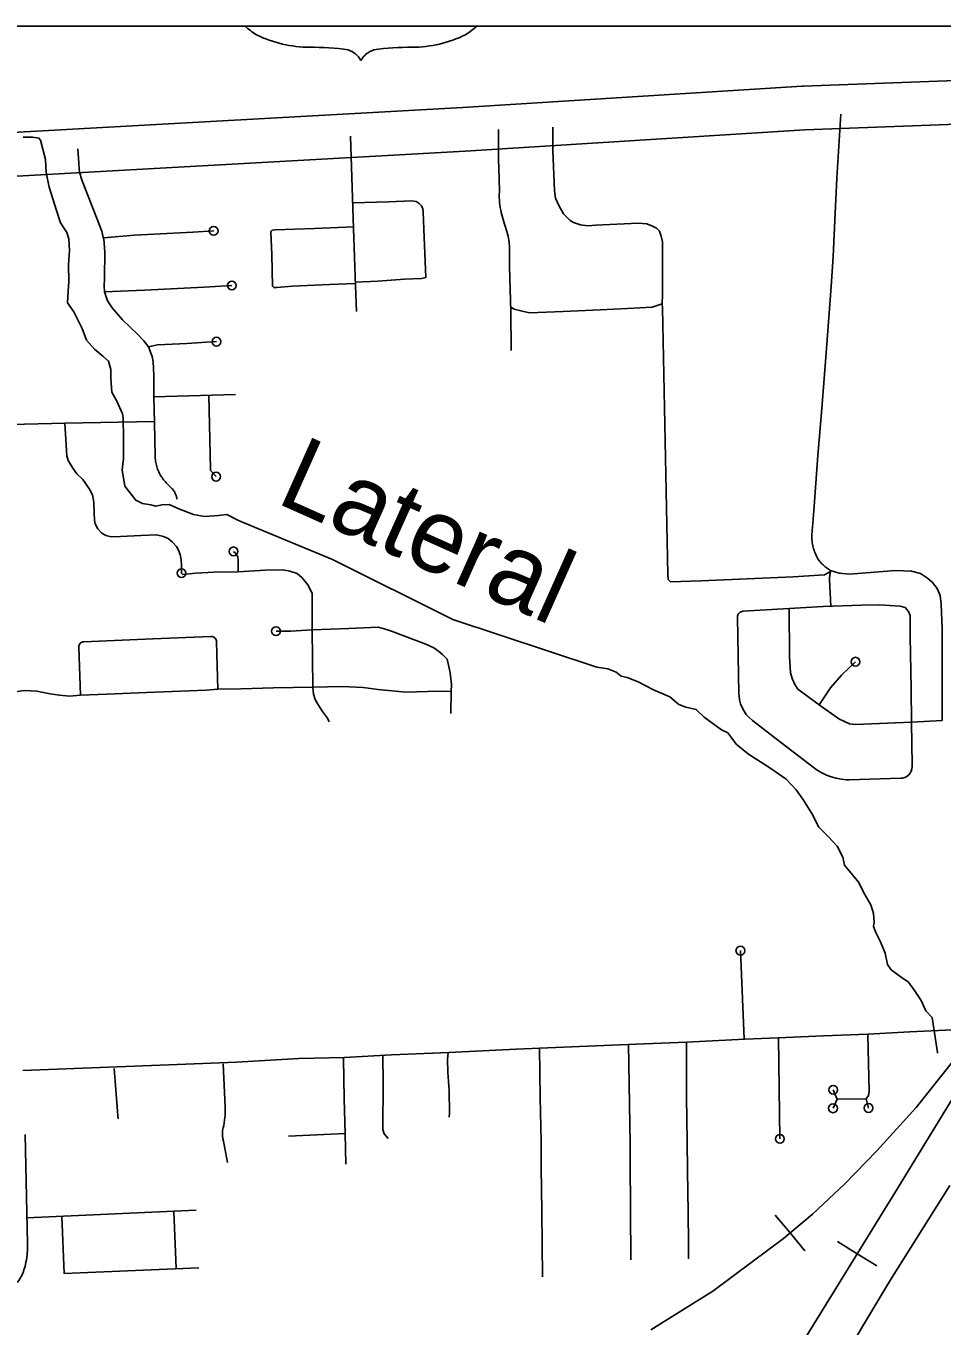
# Model space of a CAD drawing. Extents: x 309348 to 309445, y 336383 to 336484.
# Drawn here: x 309364.99 to 309367.366, y 336391.134 to 336394.505 of the extents above; entities that cross this region are included whole.
import ezdxf

# ---------------------------------------------------------------- set-up
doc = ezdxf.new("R2010")
doc.units = 0
doc.layers.add('R_Annotation', color=7, linetype='Continuous')
doc.layers.add('R_Border Notes', color=7, linetype='Continuous')

msp = doc.modelspace()

# ---------------------------------------------------------------- linework, layer by layer
at = {"layer": 'R_Annotation'}
for p, q in [((309367.0063, 336394.3489), (309367.0035, 336394.3488)), ((309366.9722, 336391.3752), (309366.9337, 336391.4212)), ((309366.9722, 336391.3752), (309367.0107, 336391.3291)), ((309367.1466, 336391.3212), (309367.0955, 336391.3527)), ((309367.1466, 336391.3212), (309367.1977, 336391.2897))]:
    msp.add_line(p, q, dxfattribs=at)
for points in [[(309368.5344, 336394.4777), (309368.4762, 336394.4527), (309368.3875, 336394.4297), (309368.3168, 336394.4101), (309368.2742, 336394.4008), (309368.2199, 336394.3928), (309368.1703, 336394.3925), (309367.0063, 336394.3489)], [(309368.4817, 336394.4555), (309368.4762, 336394.4527), (309368.3875, 336394.4297), (309368.3168, 336394.4101), (309368.2742, 336394.4008), (309368.2199, 336394.3928), (309368.1703, 336394.3925), (309367.0063, 336394.3489)], [(309367.0063, 336394.3489), (309368.1703, 336394.3925), (309368.2199, 336394.3928), (309368.2742, 336394.4008), (309368.3168, 336394.4101), (309368.3875, 336394.4297), (309368.4762, 336394.4527), (309368.4817, 336394.4555)], [(309367.0106, 336394.2353), (309368.1727, 336394.2789), (309368.2286, 336394.2792), (309368.2946, 336394.2889), (309368.3441, 336394.2997), (309368.4169, 336394.3199), (309368.5718, 336394.3673), (309368.6762, 336394.4286)], [(309367.0035, 336394.3488), (309366.123, 336394.2935), (309364.9553, 336394.2289), (309364.883, 336394.2195), (309364.8281, 336394.2076), (309364.6962, 336394.1686), (309364.597, 336394.1336), (309364.4828, 336394.0765), (309364.3887, 336394.0246), (309364.2, 336393.9054), (309364.1306, 336393.8579), (309362.6846, 336392.9078), (309361.7768, 336392.3157)], [(309367.1037, 336394.2763), (309367.0939, 336394.1103), (309367.0889, 336394.0194), (309367.0839, 336393.9068), (309367.0791, 336393.8294), (309367.0663, 336393.6683), (309367.0543, 336393.5129), (309367.0446, 336393.3912), (309367.0335, 336393.2475), (309367.0287, 336393.1852), (309367.0287, 336393.1812), (309367.0288, 336393.1771), (309367.029, 336393.1731), (309367.0294, 336393.1691), (309367.0299, 336393.1651), (309367.0306, 336393.1611), (309367.0313, 336393.1571), (309367.0323, 336393.1532), (309367.0333, 336393.1493), (309367.0345, 336393.1454), (309367.0359, 336393.1416), (309367.0373, 336393.1378), (309367.0389, 336393.1341), (309367.0406, 336393.1304), (309367.0425, 336393.1268), (309367.0444, 336393.1233), (309367.0465, 336393.1198), (309367.0487, 336393.1172), (309367.0509, 336393.1146), (309367.0532, 336393.1121), (309367.0556, 336393.1096), (309367.0581, 336393.1073), (309367.0606, 336393.105), (309367.0633, 336393.1028), (309367.066, 336393.1007), (309367.0687, 336393.0987), (309367.0716, 336393.0968), (309367.0744, 336393.0949), (309367.0774, 336393.0932)], [(309361.7768, 336392.3157), (309361.666, 336392.1041), (309361.7366, 336392.1538), (309362.7468, 336392.8127), (309364.194, 336393.7635), (309364.2625, 336393.8105), (309364.4466, 336393.9267), (309364.5357, 336393.9759), (309364.6415, 336394.0288), (309364.7313, 336394.0604), (309364.8563, 336394.0974), (309364.9024, 336394.1074), (309364.9658, 336394.1157), (309366.1297, 336394.18), (309367.0106, 336394.2353)], [(309366.2317, 336393.9914), (309366.2231, 336394.0209), (309366.2217, 336394.0275), (309366.2204, 336394.0342), (309366.2195, 336394.0409), (309366.2187, 336394.0476), (309366.2182, 336394.0544), (309366.2179, 336394.0611), (309366.2178, 336394.0679), (309366.218, 336394.0747), (309366.2172, 336394.1094), (309366.2162, 336394.1597), (309366.2159, 336394.2363)], [(309366.3564, 336394.2426), (309366.3565, 336394.1816), (309366.361, 336394.0785), (309366.3636, 336394.0589), (309366.3721, 336394.0393), (309366.3845, 336394.0178), (309366.4015, 336394.0008), (309366.41, 336393.995), (309366.4289, 336393.9891), (309366.4478, 336393.9871), (309366.4687, 336393.9884), (309366.5783, 336393.9937), (309366.6005, 336393.9917), (309366.6155, 336393.9858), (309366.6253, 336393.9806), (309366.6331, 336393.9728), (309366.6377, 336393.9597), (309366.6409, 336393.9454), (309366.6416, 336393.9082), (309366.6409, 336393.8083), (309366.6403, 336393.7848), (309366.641, 336393.7744)], [(309364.983, 336394.2167), (309365.0066, 336394.2167), (309365.0235, 336394.2145), (309365.0279, 336394.2093), (309365.0404, 336394.1585), (309365.0419, 336394.1247), (309365.05, 336394.0871), (309365.0691, 336394.0267), (309365.0794, 336393.9944), (309365.0956, 336393.9693), (309365.1008, 336393.9531), (309365.103, 336393.9229), (309365.1, 336393.8861), (309365.1008, 336393.8427), (309365.0993, 336393.8169), (309365.0978, 336393.7868), (309365.114, 336393.7639), (309365.1354, 336393.7205), (309365.1471, 336393.6903), (309365.1678, 336393.6668), (309365.1891, 336393.6491), (309365.2038, 336393.6358)], [(309365.8399, 336393.9801), (309365.832, 336394.219)], [(309365.1905, 336393.956), (309365.1893, 336393.9617), (309365.1879, 336393.9673), (309365.1863, 336393.9729), (309365.1373, 336394.0989), (309365.1355, 336394.1037), (309365.1339, 336394.1086), (309365.1325, 336394.1135), (309365.1311, 336394.1185), (309365.13, 336394.1235), (309365.129, 336394.1285), (309365.1282, 336394.1336), (309365.1276, 336394.1387), (309365.1271, 336394.1438), (309365.1268, 336394.1489), (309365.1248, 336394.1866)], [(309365.8377, 336394.0464), (309365.9308, 336394.0491), (309365.9913, 336394.0518), (309366.002, 336394.0502), (309366.01, 336394.0448), (309366.0159, 336394.0384), (309366.0191, 336394.0304), (309366.0202, 336394.0229), (309366.0224, 336393.9785), (309366.0272, 336393.8527), (309366.0159, 336393.8505), (309365.972, 336393.8484), (309365.903, 336393.8436), (309365.8445, 336393.8409)], [(309366.2481, 336393.7643), (309366.2445, 336393.8808), (309366.2441, 336393.9198), (309366.2442, 336393.9248), (309366.2441, 336393.9299), (309366.2439, 336393.9349), (309366.2436, 336393.94), (309366.2431, 336393.945), (309366.2424, 336393.95), (309366.2416, 336393.955), (309366.2406, 336393.9599), (309366.2394, 336393.9649), (309366.2381, 336393.9697), (309366.2317, 336393.9914)], [(309365.4769, 336393.9739), (309365.423, 336393.9702), (309365.2718, 336393.9628), (309365.1907, 336393.956)], [(309365.1939, 336393.8152), (309365.1933, 336393.8217), (309365.1931, 336393.825), (309365.1931, 336393.8283), (309365.1931, 336393.8316), (309365.1937, 336393.8491), (309365.1941, 336393.9209), (309365.194, 336393.9268), (309365.1936, 336393.9326), (309365.1931, 336393.9385), (309365.1924, 336393.9444), (309365.1907, 336393.956)], [(309365.8398, 336393.984), (309365.7385, 336393.9801), (309365.6362, 336393.9765), (309365.629, 336393.9758), (309365.6265, 336393.9737), (309365.6255, 336393.9705), (309365.6276, 336393.9127), (309365.6298, 336393.8303), (309365.6326, 336393.8267), (309365.6408, 336393.8267), (309365.6811, 336393.8306), (309365.777, 336393.8342), (309365.8447, 336393.8371)], [(309365.8449, 336393.8315), (309365.8399, 336393.9801)], [(309365.524, 336393.8321), (309365.4521, 336393.8277), (309365.2978, 336393.8203), (309365.1939, 336393.8152)], [(309365.8471, 336393.7642), (309365.8449, 336393.8315)], [(309365.1939, 336393.8152), (309365.2018, 336393.7924), (309365.2136, 336393.7738), (309365.2402, 336393.7434), (309365.2805, 336393.705), (309365.296, 336393.6883), (309365.3079, 336393.6727), (309365.317, 336393.648), (309365.3195, 336393.6344), (309365.322, 336393.5991), (309365.3219, 336393.5433)], [(309366.6403, 336393.7848), (309366.6142, 336393.7757), (309366.5502, 336393.7724), (309366.4798, 336393.7692), (309366.3839, 336393.7646), (309366.2958, 336393.7614), (309366.2769, 336393.7653), (309366.2566, 336393.7705), (309366.2477, 336393.7757)], [(309366.2487, 336393.6632), (309366.2481, 336393.7643)], [(309366.6551, 336393.0824), (309366.641, 336393.7744)], [(309365.4843, 336393.6864), (309365.4075, 336393.6815), (309365.3313, 336393.6784), (309365.3079, 336393.6727)], [(309365.2038, 336393.6358), (309365.2104, 336393.6138), (309365.2104, 336393.5909), (309365.2126, 336393.5556), (309365.2259, 336393.532), (309365.2399, 336393.4989), (309365.2421, 336393.4879), (309365.2428, 336393.4363), (309365.2428, 336393.3833), (309365.2391, 336393.3539), (309365.2465, 336393.3119), (309365.262, 336393.2921), (309365.2745, 336393.2751), (309365.2921, 336393.267), (309365.3142, 336393.2633), (309365.326, 336393.2597), (309365.3429, 336393.2633), (309365.3613, 336393.2641), (309365.3864, 336393.253), (309365.4246, 336393.2383), (309365.4533, 336393.2332), (309365.4894, 336393.2354), (309365.5107, 336393.2383), (309365.5395, 336393.2236), (309365.5471, 336393.2197)], [(309365.5339, 336393.5495), (309365.3219, 336393.5433)], [(309365.3233, 336393.4759), (309365.3219, 336393.5433)], [(309365.4831, 336393.3364), (309365.469, 336393.3524), (309365.4689, 336393.3534), (309365.4688, 336393.3545), (309365.4688, 336393.3555), (309365.4647, 336393.5475)], [(309365.0903, 336393.4752), (309364.9516, 336393.4717)], [(309365.3232, 336393.4795), (309365.0903, 336393.4752)], [(309365.0903, 336393.4752), (309365.0959, 336393.3903), (309365.0996, 336393.3779), (309365.1114, 336393.358), (309365.1219, 336393.3432), (309365.1374, 336393.3289), (309365.1547, 336393.3035), (309365.1622, 336393.2893), (309365.164, 336393.2793), (309365.1659, 336393.2701), (309365.1665, 336393.2416), (309365.1677, 336393.2236), (309365.1696, 336393.2137), (309365.1764, 336393.2013), (309365.1869, 336393.1901), (309365.1975, 336393.1833), (309365.2111, 336393.1802), (309365.2353, 336393.1808), (309365.2879, 336393.1839), (309365.3288, 336393.1858), (309365.3468, 336393.1814), (309365.3586, 336393.1759), (309365.3703, 336393.166), (309365.3802, 336393.1554), (309365.3864, 336393.1443), (309365.3902, 336393.1337), (309365.392, 336393.1269), (309365.3926, 336393.1201), (309365.3933, 336393.1052), (309365.3933, 336393.086), (309365.397, 336393.0829), (309365.4304, 336393.086), (309365.4775, 336393.0885), (309365.5401, 336393.0898)], [(309365.3815, 336393.2777), (309365.3813, 336393.2794), (309365.381, 336393.2811), (309365.3806, 336393.2828), (309365.3802, 336393.2845), (309365.3797, 336393.2862), (309365.3792, 336393.2879), (309365.3786, 336393.2895), (309365.3779, 336393.2911), (309365.3772, 336393.2927), (309365.3765, 336393.2943), (309365.3757, 336393.2959), (309365.3748, 336393.2974), (309365.3739, 336393.2989), (309365.3729, 336393.3003), (309365.3719, 336393.3017), (309365.3708, 336393.3031), (309365.3697, 336393.3045), (309365.3686, 336393.3058), (309365.3538, 336393.3199), (309365.3515, 336393.3225), (309365.3491, 336393.3252), (309365.3469, 336393.328), (309365.3448, 336393.3308), (309365.3428, 336393.3337), (309365.3409, 336393.3367), (309365.339, 336393.3397), (309365.3373, 336393.3428), (309365.3357, 336393.346), (309365.3342, 336393.3492), (309365.3328, 336393.3524), (309365.3315, 336393.3557), (309365.3303, 336393.3591), (309365.3293, 336393.3624), (309365.3283, 336393.3658), (309365.3275, 336393.3693), (309365.3268, 336393.3727), (309365.3262, 336393.3762), (309365.3257, 336393.3797), (309365.3253, 336393.3833), (309365.3251, 336393.3868), (309365.3249, 336393.3903), (309365.3233, 336393.4759)], [(309365.5471, 336393.2197), (309365.7854, 336393.1215), (309366.0973, 336392.9655), (309366.4706, 336392.8423), (309366.4993, 336392.8378), (309366.5213, 336392.8297), (309366.5339, 336392.8187), (309366.55, 336392.8158), (309366.578, 336392.804), (309366.6178, 336392.7834), (309366.6605, 336392.7657), (309366.6833, 336392.7451), (309366.7017, 336392.7385), (309366.7289, 336392.7326), (309366.7495, 336392.7127), (309366.7944, 336392.6796), (309366.8106, 336392.6722), (309366.8187, 336392.6612), (309366.832, 336392.6428), (309366.8643, 336392.617), (309366.9195, 336392.5809), (309366.9622, 336392.5515), (309366.988, 336392.5242), (309367.0057, 336392.4999), (309367.0285, 336392.4631), (309367.0469, 336392.4271), (309367.0712, 336392.4035), (309367.094, 336392.3785), (309367.1087, 336392.3498), (309367.1131, 336392.3291), (309367.1345, 336392.3041), (309367.1507, 336392.2842), (309367.1632, 336392.257), (309367.1816, 336392.2261), (309367.1882, 336392.2033), (309367.1904, 336392.1812), (309367.1889, 336392.1694), (309367.1948, 336392.1539), (309367.2066, 336392.1304), (309367.2191, 336392.1002), (309367.225, 336392.0715), (309367.2346, 336392.0575), (309367.2603, 336392.0384), (309367.2795, 336392.0251), (309367.2949, 336392.0038), (309367.3126, 336391.978), (309367.3244, 336391.9508), (309367.3406, 336391.9338), (309367.3435, 336391.9162), (309367.3545, 336391.8433), (309367.3548, 336391.8414)], [(309365.5283, 336393.1425), (309365.5333, 336393.1382), (309365.5395, 336393.1283), (309365.5407, 336393.1177), (309365.5401, 336393.0898)], [(309365.5401, 336393.0898), (309365.6107, 336393.0942), (309365.6565, 336393.0948), (309365.6745, 336393.0911), (309365.6931, 336393.0849), (309365.7067, 336393.0737), (309365.721, 336393.0558), (309365.729, 336393.0409), (309365.7321, 336393.0335), (309365.7321, 336393.0242), (309365.7328, 336392.9901), (309365.7321, 336392.9387)], [(309367.0767, 336393.0905), (309367.0618, 336393.0815), (309366.9801, 336393.0765), (309366.7417, 336393.0665), (309366.6617, 336393.0632), (309366.6558, 336393.0699), (309366.6551, 336393.0824)], [(309367.0781, 336393.0001), (309367.0747, 336393.07), (309367.0747, 336393.0723), (309367.0751, 336393.0814), (309367.0767, 336393.0905), (309367.0774, 336393.0932)], [(309367.0774, 336393.0932), (309367.0996, 336393.086), (309367.126, 336393.0836), (309367.2459, 336393.0928), (309367.2871, 336393.0909), (309367.3104, 336393.0848), (309367.3283, 336393.0731), (309367.3418, 336393.0621), (309367.3541, 336393.0467), (309367.3614, 336393.0282), (309367.3645, 336393.0055), (309367.3664, 336392.9416), (309367.3664, 336392.7042)], [(309366.9477, 336392.6482), (309366.8749, 336392.704), (309366.8735, 336392.7051), (309366.8657, 336392.7119), (309366.8587, 336392.7197), (309366.8527, 336392.7283), (309366.8478, 336392.7374), (309366.8439, 336392.7472), (309366.8413, 336392.7573), (309366.8398, 336392.7676), (309366.8396, 336392.7731), (309366.8362, 336392.9708), (309366.836, 336392.9725), (309366.8362, 336392.975), (309366.8368, 336392.9774), (309366.8378, 336392.9797), (309366.8392, 336392.9818), (309366.8397, 336392.9825)], [(309366.8397, 336392.9825), (309366.8409, 336392.9836), (309366.8429, 336392.985), (309366.8451, 336392.9861), (309366.8475, 336392.9868), (309366.85, 336392.9871), (309366.9699, 336392.9944)], [(309366.9699, 336392.9944), (309367.0578, 336392.9993), (309367.1574, 336393.003), (309367.2041, 336393.0036), (309367.2576, 336393.0006), (309367.2711, 336392.9969), (309367.2797, 336392.9864), (309367.284, 336392.9766), (309367.2834, 336392.9225), (309367.2865, 336392.786), (309367.2871, 336392.6999)], [(309367.3664, 336392.7042), (309367.2871, 336392.6999), (309367.142, 336392.6938), (309367.1266, 336392.6956), (309367.1131, 336392.7018), (309367.0984, 336392.7079), (309367.048, 336392.7448), (309366.9926, 336392.7848), (309366.9846, 336392.7977), (309366.9779, 336392.8131), (309366.973, 336392.8278), (309366.9711, 336392.8696), (309366.9699, 336392.9944)], [(309365.7321, 336392.9387), (309365.8271, 336392.9429), (309365.9035, 336392.9458), (309365.9165, 336392.9429), (309365.9381, 336392.9357), (309366.0276, 336392.9018), (309366.0478, 336392.8924), (309366.06, 336392.8837), (309366.0709, 336392.8751), (309366.0824, 336392.8628), (309366.0853, 336392.852), (309366.0903, 336392.8275), (309366.0939, 336392.7972), (309366.0932, 336392.7791), (309366.0593, 336392.7798), (309365.9756, 336392.7777), (309365.9035, 336392.7842), (309365.8646, 336392.7892), (309365.8105, 336392.7921), (309365.734, 336392.7906)], [(309365.1316, 336392.7695), (309365.1267, 336392.8943), (309365.1267, 336392.8944), (309365.1269, 336392.8968), (309365.1275, 336392.8991), (309365.1284, 336392.9013), (309365.1297, 336392.9033), (309365.1314, 336392.905), (309365.1333, 336392.9064), (309365.1355, 336392.9075), (309365.1378, 336392.9082), (309365.1399, 336392.9084)], [(309365.1399, 336392.9084), (309365.3188, 336392.9157)], [(309365.3188, 336392.9157), (309365.4699, 336392.9219), (309365.4701, 336392.9219), (309365.4726, 336392.9217), (309365.475, 336392.9211), (309365.4772, 336392.9201), (309365.4792, 336392.9188), (309365.4793, 336392.9187)], [(309365.4793, 336392.9187), (309365.481, 336392.9171), (309365.4824, 336392.9151), (309365.4835, 336392.9129), (309365.4842, 336392.9105), (309365.4844, 336392.9083), (309365.4873, 336392.7848)], [(309365.6386, 336392.9356), (309365.677, 336392.9356), (309365.7321, 336392.9387)], [(309365.7321, 336392.9387), (309365.734, 336392.7906)], [(309367.1419, 336392.8564), (309367.1057, 336392.8211), (309367.0775, 336392.7891), (309367.048, 336392.7448)], [(309364.9615, 336392.7783), (309364.9856, 336392.7819), (309365.0184, 336392.78), (309365.0525, 336392.7732), (309365.0767, 336392.7695), (309365.1027, 336392.767), (309365.1316, 336392.7695), (309365.1993, 336392.772), (309365.3028, 336392.7769), (309365.4137, 336392.7807), (309365.4577, 336392.7825), (309365.4873, 336392.7848)], [(309365.4873, 336392.7848), (309365.5469, 336392.7862), (309365.6324, 336392.7887), (309365.734, 336392.7906)], [(309365.734, 336392.7906), (309365.7358, 336392.7726), (309365.7402, 336392.7584), (309365.747, 336392.746), (309365.7594, 336392.7274), (309365.7718, 336392.71), (309365.7761, 336392.7007)], [(309366.0932, 336392.7791), (309366.0918, 336392.7221)], [(309367.2834, 336392.567), (309367.2839, 336392.5677), (309367.2867, 336392.573), (309367.2884, 336392.5789), (309367.2889, 336392.585), (309367.2887, 336392.5882), (309367.2871, 336392.6999)], [(309367.2834, 336392.567), (309367.28, 336392.563), (309367.2753, 336392.5591), (309367.2699, 336392.5563), (309367.264, 336392.5547), (309367.2597, 336392.5543), (309367.1254, 336392.5503), (309367.1182, 336392.5505), (309367.1049, 336392.5517), (309367.0918, 336392.5542), (309367.0789, 336392.5578), (309367.0664, 336392.5626), (309367.0544, 336392.5686), (309367.0429, 336392.5755), (309367.0359, 336392.5806), (309366.9477, 336392.6482)], [(309366.8535, 336391.8773), (309366.8433, 336392.1072)], [(309367.4396, 336391.9015), (309367.3758, 336391.9007), (309367.2828, 336391.8964), (309367.174, 336391.8903), (309367.059, 336391.886), (309366.941, 336391.881), (309366.8549, 336391.8773), (309366.7037, 336391.87), (309366.5513, 336391.8638), (309366.322, 336391.8539)], [(309366.5574, 336391.5631), (309366.557, 336391.6056), (309366.5533, 336391.8639)], [(309366.709, 336391.3084), (309366.7086, 336391.3475), (309366.7079, 336391.4279), (309366.7063, 336391.5365), (309366.7048, 336391.6121), (309366.7039, 336391.7269), (309366.7032, 336391.8699)], [(309366.9459, 336391.6191), (309366.9423, 336391.8811)], [(309367.0941, 336391.7217), (309367.1697, 336391.723), (309367.1758, 336391.7316), (309367.1777, 336391.7426), (309367.1746, 336391.8508), (309367.174, 336391.8903)], [(309364.9821, 336391.7964), (309365.4048, 336391.8127), (309365.5358, 336391.8177), (309365.6977, 336391.8271), (309365.8166, 336391.8299), (309365.9383, 336391.8371), (309366.0872, 336391.8428), (309366.2613, 336391.8521), (309366.322, 336391.8539)], [(309365.9155, 336391.8346), (309365.9162, 336391.7658), (309365.9155, 336391.6437), (309365.9188, 336391.632), (309365.9298, 336391.6196)], [(309366.0848, 336391.8427), (309366.0838, 336391.8247), (309366.0847, 336391.7924), (309366.0874, 336391.7433), (309366.0884, 336391.6866), (309366.0882, 336391.675)], [(309366.3268, 336391.5461), (309366.3262, 336391.6121), (309366.3239, 336391.7265), (309366.322, 336391.8539)], [(309363.2092, 336384.9236), (309363.2648, 336385.0137), (309363.4163, 336385.2615), (309363.5966, 336385.5521), (309363.755, 336385.811), (309363.9051, 336386.0547), (309364.0703, 336386.3205), (309364.1749, 336386.4954), (309364.4104, 336386.8796), (309364.5604, 336387.1192), (309364.7091, 336387.3602), (309364.9721, 336387.7995), (309365.1607, 336388.1038), (309365.5614, 336388.7469), (309365.8863, 336389.2798), (309366.0984, 336389.6172), (309366.3669, 336390.0496), (309366.6422, 336390.5013), (309366.9382, 336390.9833), (309367.2439, 336391.479), (309367.438, 336391.7957)], [(309363.2092, 336384.9236), (309363.2648, 336385.0137), (309363.4163, 336385.2615), (309363.5966, 336385.5521), (309363.755, 336385.811), (309363.9051, 336386.0547), (309364.0703, 336386.3205), (309364.1749, 336386.4954), (309364.4104, 336386.8796), (309364.5604, 336387.1192), (309364.7091, 336387.3602), (309364.9721, 336387.7995), (309365.1607, 336388.1038), (309365.5614, 336388.7469), (309365.8863, 336389.2798), (309366.0984, 336389.6172), (309366.3669, 336390.0496), (309366.6422, 336390.5013), (309366.9382, 336390.9833), (309367.2439, 336391.479), (309367.438, 336391.7957)], [(309365.2298, 336391.6711), (309365.2297, 336391.6713), (309365.2294, 336391.6721), (309365.2291, 336391.673), (309365.2289, 336391.6739), (309365.2287, 336391.6748), (309365.2285, 336391.6757), (309365.2283, 336391.6766), (309365.2282, 336391.6775), (309365.2281, 336391.6784), (309365.2271, 336391.6911), (309365.2189, 336391.8018)], [(309365.5127, 336391.5578), (309365.5024, 336391.6135), (309365.5018, 336391.6155), (309365.5013, 336391.6176), (309365.5008, 336391.6196), (309365.5004, 336391.6217), (309365.5001, 336391.6238), (309365.4998, 336391.6259), (309365.4996, 336391.628), (309365.4995, 336391.6301), (309365.4994, 336391.6322), (309365.4994, 336391.6344), (309365.4995, 336391.6365), (309365.4997, 336391.6386), (309365.4999, 336391.6407), (309365.5015, 336391.6474), (309365.5029, 336391.6541), (309365.5041, 336391.6609), (309365.5051, 336391.6678), (309365.5058, 336391.6746), (309365.5064, 336391.6815), (309365.5067, 336391.6884), (309365.5068, 336391.6953), (309365.5066, 336391.7022), (309365.5015, 336391.8133)], [(309365.8177, 336391.6333), (309365.8158, 336391.7226), (309365.8133, 336391.8273)], [(309366.6106, 336391.1237), (309366.7716, 336391.2242), (309366.8735, 336391.3), (309366.9548, 336391.3606), (309367.0305, 336391.4239), (309367.1145, 336391.5024), (309367.1971, 336391.5878), (309367.299, 336391.7007), (309367.3967, 336391.8233)], [(309366.6106, 336391.1237), (309366.7716, 336391.2242), (309366.8735, 336391.3), (309366.9548, 336391.3606), (309367.0305, 336391.4239), (309367.1145, 336391.5024), (309367.1971, 336391.5878), (309367.299, 336391.7007), (309367.3967, 336391.8233)], [(309367.0842, 336391.7463), (309367.0941, 336391.7217), (309367.0836, 336391.6984)], [(309367.1758, 336391.699), (309367.1697, 336391.723)], [(309364.9672, 336391.2462), (309364.9711, 336391.2516), (309364.9738, 336391.2557), (309364.9776, 336391.2624), (309364.9796, 336391.2667), (309364.9814, 336391.271), (309364.9831, 336391.2753), (309364.9847, 336391.2797), (309364.9861, 336391.2842), (309364.9874, 336391.2887), (309364.9885, 336391.2932), (309364.9899, 336391.2992), (309364.9911, 336391.3052), (309364.9921, 336391.3113), (309364.9928, 336391.3174), (309364.9934, 336391.3235), (309364.9938, 336391.3296), (309364.994, 336391.3358), (309364.9939, 336391.3419), (309364.9937, 336391.3481), (309364.988, 336391.6301)], [(309365.8177, 336391.6333), (309365.6713, 336391.6261)], [(309365.8177, 336391.6333), (309365.8194, 336391.5534)], [(309366.5594, 336391.3052), (309366.5574, 336391.5631)], [(309366.33, 336391.2609), (309366.3279, 336391.4306), (309366.3268, 336391.5461)], [(309365.0771, 336387.7542), (309366.3658, 336389.8452), (309366.4618, 336389.9977), (309366.5551, 336390.1471), (309366.6619, 336390.3191), (309366.7639, 336390.4847), (309366.8833, 336390.6787), (309366.9798, 336390.8356), (309367.0836, 336391.0057), (309367.2331, 336391.2532), (309367.3868, 336391.4981)], [(309364.9919, 336391.4147), (309365.4317, 336391.4338)], [(309365.3735, 336391.4305), (309365.3799, 336391.2827)], [(309365.0827, 336391.4186), (309365.0892, 336391.2698), (309365.4382, 336391.285)]]:
    msp.add_lwpolyline(points, dxfattribs=at)
for centre in [(309365.4769, 336393.9739), (309365.524, 336393.8321), (309365.4843, 336393.6864), (309365.4831, 336393.3364), (309365.5283, 336393.1425), (309365.3933, 336393.086), (309365.6386, 336392.9356), (309367.1419, 336392.8564), (309366.8433, 336392.1072), (309367.0842, 336391.7463), (309367.0836, 336391.6984), (309367.1758, 336391.699), (309366.9459, 336391.6191)]:
    msp.add_circle(centre, 0.0114, dxfattribs=at)
for centre, radius, start, end in [((309365.7236, 336394.692), 0.25, 228.4158, 237.1312), ((309365.9943, 336394.692), 0.25, 302.8688, 311.5842), ((309365.7282, 336394.7707), 0.321, 244.0771, 269.5779), ((309365.9896, 336394.7707), 0.321, 270.4221, 295.9229), ((309365.7356, 336393.8617), 0.5881, 81.1942, 90.9539), ((309365.8092, 336394.3889), 0.0564, 28.0342, 72.9864), ((309365.9087, 336394.3889), 0.0564, 107.0136, 151.9658), ((309365.9822, 336393.8617), 0.5881, 89.0461, 98.8058)]:
    msp.add_arc(centre, radius, start, end, dxfattribs=at)
at = {"layer": 'R_Border Notes'}
msp.add_line((309354.7401, 336394.5049), (309372.2951, 336394.5049), dxfattribs=at)

# ---------------------------------------------------------------- texts
at = {"layer": 'R_Annotation'}
msp.add_text('Lateral', height=0.19206, rotation=335.9121, dxfattribs=at).set_placement((309365.6349, 336393.2702))

doc.saveas('drawing.dxf')
